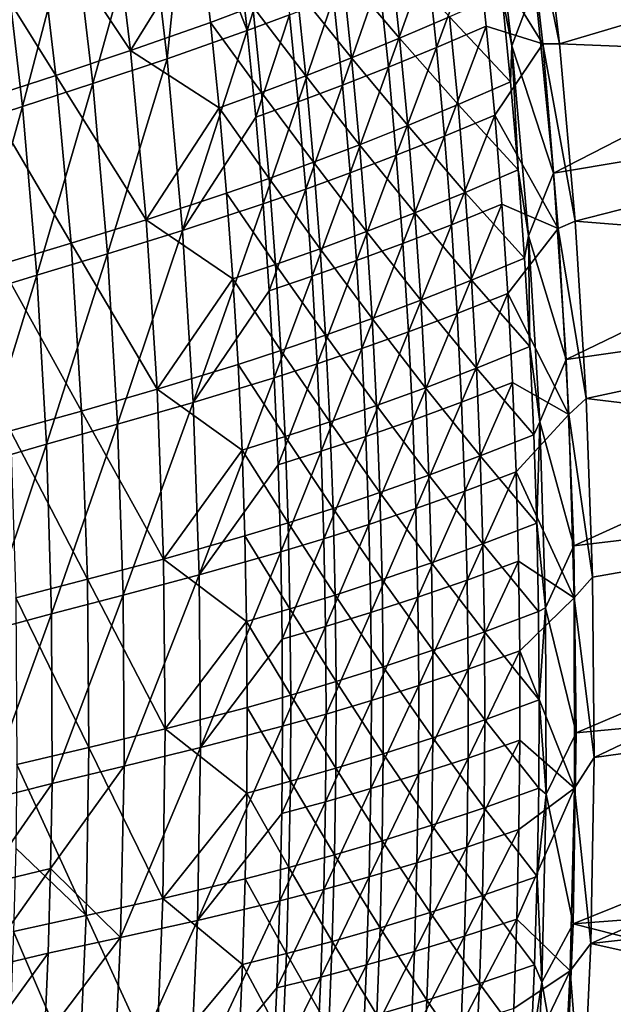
# Model space of a CAD drawing. Header units: metres. Extents: x -1 to 1402, y -1402 to 1.
# Tile 337 of 436: x 1279 to 1328, y -543 to -461. Entities that reach past the tile are written whole.
import ezdxf

# ---------------------------------------------------------------- set-up
doc = ezdxf.new("R2010")
doc.units = ezdxf.units.M

msp = doc.modelspace()

# ---------------------------------------------------------------- linework, layer by layer
at = {"layer": 'None0'}
for points in [[(1320.438232, -448.56015, -32.844791), (1322.091187, -463.305847, -32.844311), (1316.628906, -454.519592, -60.65321)], [(1319.520508, -463.482635, -30.958988), (1317.733887, -448.424805, -30.957602), (1318.694214, -459.175323, -32.34927)], [(1319.520508, -463.482635, -30.958988), (1321.439697, -458.420593, -29.544239), (1317.733887, -448.424805, -30.957602)], [(1321.780396, -448.91449, -32.129349), (1323.471313, -463.312225, -32.12941), (1320.438232, -448.56015, -32.844791)], [(1320.438232, -448.56015, -32.844791), (1323.471313, -463.312225, -32.12941), (1322.091187, -463.305847, -32.844311)], [(1321.439697, -458.420593, -29.544239), (1322.972656, -474.01886, -29.544306), (1371.742432, -448.977386)], [(1321.780396, -448.91449, -32.129349), (1372.495483, -448.750488, -3), (1323.471313, -463.312225, -32.12941)], [(1371.742432, -448.977386), (1322.972656, -474.01886, -29.544306), (1373.4021, -465.580536)], [(1372.495483, -448.750488, -3), (1374.161011, -465.372162, -3), (1323.471313, -463.312225, -32.12941)], [(1292.577759, -449.200409, -228.092056), (1291.023193, -464.553345, -256.075562), (1289.351196, -450.397858, -256.063019)], [(1297.641724, -462.217407, -200.146225), (1291.023193, -464.553345, -256.075562), (1292.577759, -449.200409, -228.092056)], [(1296.833252, -455.061676, -200.140396), (1297.641724, -462.217407, -200.146225), (1292.577759, -449.200409, -228.092056)], [(1286.292725, -449.914032, -255.692551), (1280.160767, -452.107941, -311.682617), (1287.978394, -463.878357, -255.705841)], [(1289.351196, -450.397858, -256.063019), (1284.846924, -466.613525, -312.045135), (1283.217041, -452.590546, -312.033173)], [(1291.023193, -464.553345, -256.075562), (1284.846924, -466.613525, -312.045135), (1289.351196, -450.397858, -256.063019)], [(1286.292725, -449.914032, -255.692551), (1287.978394, -463.878357, -255.705841), (1293.778198, -454.482697, -199.746353)], [(1280.160767, -452.107941, -311.682617), (1274.393188, -454.109344, -367.691071), (1281.805542, -465.939209, -311.695099)], [(1280.160767, -452.107941, -311.682617), (1281.805542, -465.939209, -311.695099), (1287.978394, -463.878357, -255.705841)], [(1283.217041, -452.590546, -312.033173), (1279.035278, -468.497589, -368.026733), (1277.447754, -454.591675, -368.016693)], [(1284.846924, -466.613525, -312.045135), (1279.035278, -468.497589, -368.026733), (1283.217041, -452.590546, -312.033173)], [(1300.319092, -453.722961, -172.198624), (1297.641724, -462.217407, -200.146225), (1296.833252, -455.061676, -200.140396)], [(1300.319092, -453.722961, -172.198624), (1301.141113, -460.914978, -172.203949), (1297.641724, -462.217407, -200.146225)], [(1279.035278, -468.497589, -368.026733), (1273.509644, -470.305542, -423.999878), (1277.447754, -454.591675, -368.016693)], [(1274.393188, -454.109344, -367.691071), (1275.996826, -467.822968, -367.701233), (1281.805542, -465.939209, -311.695099)], [(1287.978394, -463.878357, -255.705841), (1294.594116, -461.541626, -199.752563), (1293.778198, -454.482697, -199.746353)], [(1294.594116, -461.541626, -199.752563), (1298.092407, -460.239014, -171.795883), (1293.778198, -454.482697, -199.746353)], [(1316.628906, -454.519592, -60.65321), (1313.286621, -463.63382, -88.503563), (1312.514893, -456.321075, -88.500847)], [(1316.628906, -454.519592, -60.65321), (1317.422485, -461.866882, -60.65443), (1313.286621, -463.63382, -88.503563)], [(1316.628906, -454.519592, -60.65321), (1322.091187, -463.305847, -32.844311), (1317.422485, -461.866882, -60.65443)], [(1310.243896, -462.860016, -88.04744), (1309.463989, -455.647369, -88.044624), (1305.517944, -457.304077, -115.938652)], [(1312.514893, -456.321075, -88.500847), (1309.320801, -465.25647, -116.381851), (1308.568359, -457.979279, -116.377991)], [(1312.514893, -456.321075, -88.500847), (1313.286621, -463.63382, -88.503563), (1309.320801, -465.25647, -116.381851)], [(1314.379517, -461.095367, -60.180176), (1309.463989, -455.647369, -88.044624), (1310.243896, -462.860016, -88.04744)], [(1306.278931, -464.481323, -115.942719), (1305.517944, -457.304077, -115.938652), (1301.730469, -458.830597, -143.856796)], [(1305.515747, -466.747467, -144.284927), (1304.780151, -459.506409, -144.280228), (1308.568359, -457.979279, -116.377991)], [(1308.568359, -457.979279, -116.377991), (1309.320801, -465.25647, -116.381851), (1305.515747, -466.747467, -144.284927)], [(1306.278931, -464.481323, -115.942719), (1310.243896, -462.860016, -88.04744), (1305.517944, -457.304077, -115.938652)], [(1302.474854, -465.97171, -143.86174), (1301.730469, -458.830597, -143.856796), (1298.092407, -460.239014, -171.795883)], [(1306.278931, -464.481323, -115.942719), (1301.730469, -458.830597, -143.856796), (1302.474854, -465.97171, -143.86174)], [(1322.972656, -474.01886, -29.544306), (1321.439697, -458.420593, -29.544239), (1319.520508, -463.482635, -30.958988)], [(1301.861938, -468.119598, -172.209305), (1301.141113, -460.914978, -172.203949), (1304.780151, -459.506409, -144.280228)], [(1301.861938, -468.119598, -172.209305), (1304.780151, -459.506409, -144.280228), (1305.515747, -466.747467, -144.284927)], [(1319.42041, -466.463867, -32.349148), (1318.694214, -459.175323, -32.34927), (1314.379517, -461.095367, -60.180176)], [(1319.42041, -466.463867, -32.349148), (1319.520508, -463.482635, -30.958988), (1318.694214, -459.175323, -32.34927)], [(1298.822144, -467.343719, -171.801529), (1298.092407, -460.239014, -171.795883), (1294.594116, -461.541626, -199.752563)], [(1302.474854, -465.97171, -143.86174), (1298.092407, -460.239014, -171.795883), (1298.822144, -467.343719, -171.801529)], [(1301.141113, -460.914978, -172.203949), (1298.349243, -469.385742, -200.152084), (1297.641724, -462.217407, -200.146225)], [(1298.349243, -469.385742, -200.152084), (1301.141113, -460.914978, -172.203949), (1301.861938, -468.119598, -172.209305)], [(1315.081543, -468.350739, -60.181377), (1314.379517, -461.095367, -60.180176), (1310.243896, -462.860016, -88.04744)], [(1319.42041, -466.463867, -32.349148), (1314.379517, -461.095367, -60.180176), (1315.081543, -468.350739, -60.181377)], [(1295.310791, -468.609985, -199.758759), (1294.594116, -461.541626, -199.752563), (1287.978394, -463.878357, -255.705841)], [(1298.822144, -467.343719, -171.801529), (1294.594116, -461.541626, -199.752563), (1295.310791, -468.609985, -199.758759)], [(1317.422485, -461.866882, -60.65443), (1313.957275, -470.958099, -88.506279), (1313.286621, -463.63382, -88.503563)], [(1317.422485, -461.866882, -60.65443), (1318.114746, -469.225922, -60.655659), (1313.957275, -470.958099, -88.506279)], [(1322.091187, -463.305847, -32.844311), (1318.114746, -469.225922, -60.655659), (1317.422485, -461.866882, -60.65443)], [(1291.023193, -464.553345, -256.075562), (1297.641724, -462.217407, -200.146225), (1292.292603, -478.759888, -256.088226)], [(1297.641724, -462.217407, -200.146225), (1298.349243, -469.385742, -200.152084), (1292.292603, -478.759888, -256.088226)], [(1310.924683, -470.080872, -88.050247), (1310.243896, -462.860016, -88.04744), (1306.278931, -464.481323, -115.942719)], [(1315.081543, -468.350739, -60.181377), (1310.243896, -462.860016, -88.04744), (1310.924683, -470.080872, -88.050247)], [(1313.286621, -463.63382, -88.503563), (1309.972534, -472.545105, -116.385727), (1309.320801, -465.25647, -116.381851)], [(1313.286621, -463.63382, -88.503563), (1313.957275, -470.958099, -88.506279), (1309.972534, -472.545105, -116.385727)], [(1322.091187, -463.305847, -32.844311), (1323.37561, -478.596588, -32.84396), (1318.114746, -469.225922, -60.655659)], [(1319.520508, -463.482635, -30.958988), (1319.42041, -466.463867, -32.349148), (1320.047729, -473.759766, -32.349033)], [(1320.9198, -479.212311, -30.960125), (1319.520508, -463.482635, -30.958988), (1320.047729, -473.759766, -32.349033)], [(1320.9198, -479.212311, -30.960125), (1322.972656, -474.01886, -29.544306), (1319.520508, -463.482635, -30.958988)], [(1323.471313, -463.312225, -32.12941), (1324.787109, -478.002838, -32.129475), (1322.091187, -463.305847, -32.844311)], [(1322.091187, -463.305847, -32.844311), (1324.787109, -478.002838, -32.129475), (1323.37561, -478.596588, -32.84396)], [(1323.471313, -463.312225, -32.12941), (1374.161011, -465.372162, -3), (1324.787109, -478.002838, -32.129475)], [(1287.978394, -463.878357, -255.705841), (1281.805542, -465.939209, -311.695099), (1289.269287, -477.88147, -255.719116)], [(1284.846924, -466.613525, -312.045135), (1291.023193, -464.553345, -256.075562), (1286.076172, -480.688477, -312.05719)], [(1291.023193, -464.553345, -256.075562), (1292.292603, -478.759888, -256.088226), (1286.076172, -480.688477, -312.05719)], [(1289.269287, -477.88147, -255.719116), (1295.310791, -468.609985, -199.758759), (1287.978394, -463.878357, -255.705841)], [(1306.94104, -471.666656, -115.946777), (1306.278931, -464.481323, -115.942719), (1302.474854, -465.97171, -143.86174)], [(1306.94104, -471.666656, -115.946777), (1310.924683, -470.080872, -88.050247), (1306.278931, -464.481323, -115.942719)], [(1309.320801, -465.25647, -116.381851), (1306.150879, -473.999847, -144.289642), (1305.515747, -466.747467, -144.284927)], [(1309.320801, -465.25647, -116.381851), (1309.972534, -472.545105, -116.385727), (1306.150879, -473.999847, -144.289642)], [(1374.161011, -465.372162, -3), (1375.362671, -482.033813, -3), (1324.787109, -478.002838, -32.129475)], [(1281.805542, -465.939209, -311.695099), (1275.996826, -467.822968, -367.701233), (1283.057129, -479.810425, -311.707642)], [(1281.805542, -465.939209, -311.695099), (1283.057129, -479.810425, -311.707642), (1289.269287, -477.88147, -255.719116)], [(1303.120605, -473.12085, -143.866684), (1302.474854, -465.97171, -143.86174), (1298.822144, -467.343719, -171.801529)], [(1306.94104, -471.666656, -115.946777), (1302.474854, -465.97171, -143.86174), (1303.120605, -473.12085, -143.866684)], [(1322.972656, -474.01886, -29.544306), (1324.036011, -489.436096, -29.544369), (1373.4021, -465.580536)], [(1373.4021, -465.580536), (1324.036011, -489.436096, -29.544369), (1374.598389, -482.223541)], [(1280.224243, -482.456604, -368.036865), (1279.035278, -468.497589, -368.026733), (1284.846924, -466.613525, -312.045135)], [(1284.846924, -466.613525, -312.045135), (1286.076172, -480.688477, -312.05719), (1280.224243, -482.456604, -368.036865)], [(1302.4823, -475.335541, -172.214676), (1301.861938, -468.119598, -172.209305), (1305.515747, -466.747467, -144.284927)], [(1305.515747, -466.747467, -144.284927), (1306.150879, -473.999847, -144.289642), (1302.4823, -475.335541, -172.214676)], [(1320.047729, -473.759766, -32.349033), (1319.42041, -466.463867, -32.349148), (1315.081543, -468.350739, -60.181377)], [(1275.996826, -467.822968, -367.701233), (1277.209106, -481.577972, -367.711426), (1283.057129, -479.810425, -311.707642)], [(1299.453491, -474.456482, -171.80719), (1298.822144, -467.343719, -171.801529), (1295.310791, -468.609985, -199.758759)], [(1303.120605, -473.12085, -143.866684), (1298.822144, -467.343719, -171.801529), (1299.453491, -474.456482, -171.80719)], [(1273.509644, -470.305542, -423.999878), (1279.035278, -468.497589, -368.026733), (1274.652832, -484.170105, -424.006866)], [(1274.652832, -484.170105, -424.006866), (1279.035278, -468.497589, -368.026733), (1280.224243, -482.456604, -368.036865)], [(1295.929321, -475.686462, -199.764954), (1295.310791, -468.609985, -199.758759), (1289.269287, -477.88147, -255.719116)], [(1299.453491, -474.456482, -171.80719), (1295.310791, -468.609985, -199.758759), (1295.929321, -475.686462, -199.764954)], [(1298.956665, -476.565369, -200.157959), (1298.349243, -469.385742, -200.152084), (1301.861938, -468.119598, -172.209305)], [(1298.956665, -476.565369, -200.157959), (1301.861938, -468.119598, -172.209305), (1302.4823, -475.335541, -172.214676)], [(1315.685181, -475.61322, -60.18259), (1315.081543, -468.350739, -60.181377), (1310.924683, -470.080872, -88.050247)], [(1320.047729, -473.759766, -32.349033), (1315.081543, -468.350739, -60.181377), (1315.685181, -475.61322, -60.18259)], [(1292.292603, -478.759888, -256.088226), (1298.349243, -469.385742, -200.152084), (1298.956665, -476.565369, -200.157959)], [(1318.114746, -469.225922, -60.655659), (1314.527832, -478.292633, -88.50901), (1313.957275, -470.958099, -88.506279)], [(1318.114746, -469.225922, -60.655659), (1318.706543, -476.595398, -60.656891), (1314.527832, -478.292633, -88.50901)], [(1323.37561, -478.596588, -32.84396), (1318.706543, -476.595398, -60.656891), (1318.114746, -469.225922, -60.655659)], [(1311.507446, -477.308685, -88.053062), (1310.924683, -470.080872, -88.050247), (1306.94104, -471.666656, -115.946777)], [(1315.685181, -475.61322, -60.18259), (1310.924683, -470.080872, -88.050247), (1311.507446, -477.308685, -88.053062)], [(1313.957275, -470.958099, -88.506279), (1310.524536, -479.843811, -116.38961), (1309.972534, -472.545105, -116.385727)], [(1313.957275, -470.958099, -88.506279), (1314.527832, -478.292633, -88.50901), (1310.524536, -479.843811, -116.38961)], [(1307.505371, -478.858826, -115.950829), (1306.94104, -471.666656, -115.946777), (1303.120605, -473.12085, -143.866684)], [(1307.505371, -478.858826, -115.950829), (1311.507446, -477.308685, -88.053062), (1306.94104, -471.666656, -115.946777)], [(1309.972534, -472.545105, -116.385727), (1306.686523, -481.262207, -144.294357), (1306.150879, -473.999847, -144.289642)], [(1309.972534, -472.545105, -116.385727), (1310.524536, -479.843811, -116.38961), (1306.686523, -481.262207, -144.294357)], [(1303.668823, -480.276794, -143.871628), (1303.120605, -473.12085, -143.866684), (1299.453491, -474.456482, -171.80719)], [(1307.505371, -478.858826, -115.950829), (1303.120605, -473.12085, -143.866684), (1303.668823, -480.276794, -143.871628)], [(1306.150879, -473.999847, -144.289642), (1303.00354, -482.561432, -172.220062), (1302.4823, -475.335541, -172.214676)], [(1306.150879, -473.999847, -144.289642), (1306.686523, -481.262207, -144.294357), (1303.00354, -482.561432, -172.220062)], [(1320.577393, -481.061798, -32.34893), (1320.047729, -473.759766, -32.349033), (1315.685181, -475.61322, -60.18259)], [(1320.9198, -479.212311, -30.960125), (1320.047729, -473.759766, -32.349033), (1320.577393, -481.061798, -32.34893)], [(1324.036011, -489.436096, -29.544369), (1322.972656, -474.01886, -29.544306), (1320.9198, -479.212311, -30.960125)], [(1299.987549, -481.575989, -171.81282), (1299.453491, -474.456482, -171.80719), (1295.929321, -475.686462, -199.764954)], [(1303.668823, -480.276794, -143.871628), (1299.453491, -474.456482, -171.80719), (1299.987549, -481.575989, -171.81282)], [(1296.450806, -482.769714, -199.771118), (1295.929321, -475.686462, -199.764954), (1289.269287, -477.88147, -255.719116)], [(1299.987549, -481.575989, -171.81282), (1295.929321, -475.686462, -199.764954), (1296.450806, -482.769714, -199.771118)], [(1299.465088, -483.754974, -200.163849), (1298.956665, -476.565369, -200.157959), (1302.4823, -475.335541, -172.214676)], [(1302.4823, -475.335541, -172.214676), (1303.00354, -482.561432, -172.220062), (1299.465088, -483.754974, -200.163849)], [(1316.191528, -482.881622, -60.183807), (1315.685181, -475.61322, -60.18259), (1311.507446, -477.308685, -88.053062)], [(1320.577393, -481.061798, -32.34893), (1315.685181, -475.61322, -60.18259), (1316.191528, -482.881622, -60.183807)], [(1293.167969, -493.006653, -256.100983), (1292.292603, -478.759888, -256.088226), (1298.956665, -476.565369, -200.157959)], [(1293.167969, -493.006653, -256.100983), (1298.956665, -476.565369, -200.157959), (1299.465088, -483.754974, -200.163849)], [(1318.706543, -476.595398, -60.656891), (1314.999512, -485.636078, -88.511742), (1314.527832, -478.292633, -88.50901)], [(1319.199097, -483.97403, -60.658134), (1314.999512, -485.636078, -88.511742), (1318.706543, -476.595398, -60.656891)], [(1318.706543, -476.595398, -60.656891), (1323.37561, -478.596588, -32.84396), (1319.199097, -483.97403, -60.658134)], [(1311.993042, -484.542206, -88.055862), (1311.507446, -477.308685, -88.053062), (1307.505371, -478.858826, -115.950829)], [(1316.191528, -482.881622, -60.183807), (1311.507446, -477.308685, -88.053062), (1311.993042, -484.542206, -88.055862)], [(1289.269287, -477.88147, -255.719116), (1283.057129, -479.810425, -311.707642), (1290.173462, -491.912598, -255.73233)], [(1290.173462, -491.912598, -255.73233), (1296.450806, -482.769714, -199.771118), (1289.269287, -477.88147, -255.719116)], [(1314.527832, -478.292633, -88.50901), (1310.977905, -487.151306, -116.393501), (1310.524536, -479.843811, -116.38961)], [(1314.527832, -478.292633, -88.50901), (1314.999512, -485.636078, -88.511742), (1310.977905, -487.151306, -116.393501)], [(1324.787109, -478.002838, -32.129475), (1325.697266, -492.665588, -32.129532), (1323.37561, -478.596588, -32.84396)], [(1324.787109, -478.002838, -32.129475), (1375.362671, -482.033813, -3), (1325.697266, -492.665588, -32.129532)], [(1292.292603, -478.759888, -256.088226), (1286.913086, -494.804413, -312.069336), (1286.076172, -480.688477, -312.05719)], [(1286.913086, -494.804413, -312.069336), (1292.292603, -478.759888, -256.088226), (1293.167969, -493.006653, -256.100983)], [(1307.9729, -486.05658, -115.954865), (1307.505371, -478.858826, -115.950829), (1303.668823, -480.276794, -143.871628)], [(1307.9729, -486.05658, -115.954865), (1311.993042, -484.542206, -88.055862), (1307.505371, -478.858826, -115.950829)], [(1323.37561, -478.596588, -32.84396), (1324.239868, -494.000183, -32.843746), (1319.199097, -483.97403, -60.658134)], [(1321.010254, -488.368744, -32.348839), (1320.9198, -479.212311, -30.960125), (1320.577393, -481.061798, -32.34893)], [(1321.837769, -494.594543, -30.960957), (1320.9198, -479.212311, -30.960125), (1321.010254, -488.368744, -32.348839)], [(1321.837769, -494.594543, -30.960957), (1324.036011, -489.436096, -29.544369), (1320.9198, -479.212311, -30.960125)], [(1323.37561, -478.596588, -32.84396), (1325.697266, -492.665588, -32.129532), (1324.239868, -494.000183, -32.843746)], [(1283.057129, -479.810425, -311.707642), (1277.209106, -481.577972, -367.711426), (1283.923706, -493.710663, -311.720123)], [(1283.057129, -479.810425, -311.707642), (1283.923706, -493.710663, -311.720123), (1290.173462, -491.912598, -255.73233)], [(1310.524536, -479.843811, -116.38961), (1307.123779, -488.533295, -144.299088), (1306.686523, -481.262207, -144.294357)], [(1310.524536, -479.843811, -116.38961), (1310.977905, -487.151306, -116.393501), (1307.123779, -488.533295, -144.299088)], [(1286.076172, -480.688477, -312.05719), (1281.022827, -496.457642, -368.047058), (1280.224243, -482.456604, -368.036865)], [(1286.076172, -480.688477, -312.05719), (1286.913086, -494.804413, -312.069336), (1281.022827, -496.457642, -368.047058)], [(1304.120605, -487.438293, -143.876541), (1303.668823, -480.276794, -143.871628), (1299.987549, -481.575989, -171.81282)], [(1307.9729, -486.05658, -115.954865), (1303.668823, -480.276794, -143.871628), (1304.120605, -487.438293, -143.876541)], [(1277.209106, -481.577972, -367.711426), (1278.037964, -495.363281, -367.72168), (1283.923706, -493.710663, -311.720123)], [(1300.425293, -488.70105, -171.818436), (1299.987549, -481.575989, -171.81282), (1296.450806, -482.769714, -199.771118)], [(1304.120605, -487.438293, -143.876541), (1299.987549, -481.575989, -171.81282), (1300.425293, -488.70105, -171.818436)], [(1306.686523, -481.262207, -144.294357), (1303.426636, -489.795959, -172.225464), (1303.00354, -482.561432, -172.220062)], [(1306.686523, -481.262207, -144.294357), (1307.123779, -488.533295, -144.299088), (1303.426636, -489.795959, -172.225464)], [(1321.010254, -488.368744, -32.348839), (1320.577393, -481.061798, -32.34893), (1316.191528, -482.881622, -60.183807)], [(1275.407959, -498.077728, -424.013824), (1274.652832, -484.170105, -424.006866), (1280.224243, -482.456604, -368.036865)], [(1280.224243, -482.456604, -368.036865), (1281.022827, -496.457642, -368.047058), (1275.407959, -498.077728, -424.013824)], [(1324.036011, -489.436096, -29.544369), (1324.660767, -504.86322, -29.54443), (1374.598389, -482.223541)], [(1374.598389, -482.223541), (1324.660767, -504.86322, -29.54443), (1375.339478, -498.893005)], [(1375.362671, -482.033813, -3), (1376.108521, -498.722107, -3), (1325.697266, -492.665588, -32.129532)], [(1296.876343, -489.858551, -199.777267), (1296.450806, -482.769714, -199.771118), (1290.173462, -491.912598, -255.73233)], [(1300.425293, -488.70105, -171.818436), (1296.450806, -482.769714, -199.771118), (1296.876343, -489.858551, -199.777267)], [(1303.00354, -482.561432, -172.220062), (1299.87561, -490.953186, -200.169754), (1299.465088, -483.754974, -200.163849)], [(1303.00354, -482.561432, -172.220062), (1303.426636, -489.795959, -172.225464), (1299.87561, -490.953186, -200.169754)], [(1316.601318, -490.154663, -60.185032), (1316.191528, -482.881622, -60.183807), (1311.993042, -484.542206, -88.055862)], [(1321.010254, -488.368744, -32.348839), (1316.191528, -482.881622, -60.183807), (1316.601318, -490.154663, -60.185032)], [(1299.87561, -490.953186, -200.169754), (1293.167969, -493.006653, -256.100983), (1299.465088, -483.754974, -200.163849)], [(1314.999512, -485.636078, -88.511742), (1319.199097, -483.97403, -60.658134), (1315.373169, -492.987152, -88.514473)], [(1315.373169, -492.987152, -88.514473), (1319.199097, -483.97403, -60.658134), (1319.593262, -491.360474, -60.659382)], [(1319.199097, -483.97403, -60.658134), (1324.239868, -494.000183, -32.843746), (1319.593262, -491.360474, -60.659382)], [(1312.38269, -491.780182, -88.058655), (1311.993042, -484.542206, -88.055862), (1307.9729, -486.05658, -115.954865)], [(1316.601318, -490.154663, -60.185032), (1311.993042, -484.542206, -88.055862), (1312.38269, -491.780182, -88.058655)], [(1314.999512, -485.636078, -88.511742), (1311.333496, -494.466217, -116.397385), (1310.977905, -487.151306, -116.393501)], [(1311.333496, -494.466217, -116.397385), (1314.999512, -485.636078, -88.511742), (1315.373169, -492.987152, -88.514473)], [(1308.344727, -493.258698, -115.958885), (1307.9729, -486.05658, -115.954865), (1304.120605, -487.438293, -143.876541)], [(1308.344727, -493.258698, -115.958885), (1312.38269, -491.780182, -88.058655), (1307.9729, -486.05658, -115.954865)], [(1310.977905, -487.151306, -116.393501), (1307.463745, -495.811707, -144.303818), (1307.123779, -488.533295, -144.299088)], [(1310.977905, -487.151306, -116.393501), (1311.333496, -494.466217, -116.397385), (1307.463745, -495.811707, -144.303818)], [(1304.476929, -494.604065, -143.881439), (1304.120605, -487.438293, -143.876541), (1300.425293, -488.70105, -171.818436)], [(1308.344727, -493.258698, -115.958885), (1304.120605, -487.438293, -143.876541), (1304.476929, -494.604065, -143.881439)], [(1300.767944, -495.830353, -171.82402), (1300.425293, -488.70105, -171.818436), (1296.876343, -489.858551, -199.777267)], [(1304.476929, -494.604065, -143.881439), (1300.425293, -488.70105, -171.818436), (1300.767944, -495.830353, -171.82402)], [(1307.123779, -488.533295, -144.299088), (1303.752686, -497.037781, -172.23085), (1303.426636, -489.795959, -172.225464)], [(1307.123779, -488.533295, -144.299088), (1307.463745, -495.811707, -144.303818), (1303.752686, -497.037781, -172.23085)], [(1321.34729, -495.679382, -32.348755), (1321.010254, -488.368744, -32.348839), (1316.601318, -490.154663, -60.185032)], [(1321.34729, -495.679382, -32.348755), (1321.837769, -494.594543, -30.960957), (1321.010254, -488.368744, -32.348839)], [(1303.426636, -489.795959, -172.225464), (1300.189331, -498.158691, -200.175644), (1299.87561, -490.953186, -200.169754)], [(1303.426636, -489.795959, -172.225464), (1303.752686, -497.037781, -172.23085), (1300.189331, -498.158691, -200.175644)], [(1324.660767, -504.86322, -29.54443), (1324.036011, -489.436096, -29.544369), (1321.837769, -494.594543, -30.960957)], [(1297.206787, -496.95166, -199.783401), (1296.876343, -489.858551, -199.777267), (1290.173462, -491.912598, -255.73233)], [(1300.767944, -495.830353, -171.82402), (1296.876343, -489.858551, -199.777267), (1297.206787, -496.95166, -199.783401)], [(1316.915894, -497.431122, -60.18626), (1316.601318, -490.154663, -60.185032), (1312.38269, -491.780182, -88.058655)], [(1321.34729, -495.679382, -32.348755), (1316.601318, -490.154663, -60.185032), (1316.915894, -497.431122, -60.18626)], [(1293.657593, -507.282745, -256.113708), (1293.167969, -493.006653, -256.100983), (1299.87561, -490.953186, -200.169754)], [(1300.189331, -498.158691, -200.175644), (1293.657593, -507.282745, -256.113708), (1299.87561, -490.953186, -200.169754)], [(1319.593262, -491.360474, -60.659382), (1315.649902, -500.344513, -88.517204), (1315.373169, -492.987152, -88.514473)], [(1319.890137, -498.753448, -60.660629), (1315.649902, -500.344513, -88.517204), (1319.593262, -491.360474, -60.659382)], [(1324.239868, -494.000183, -32.843746), (1319.890137, -498.753448, -60.660629), (1319.593262, -491.360474, -60.659382)], [(1290.173462, -491.912598, -255.73233), (1283.923706, -493.710663, -311.720123), (1290.699097, -505.961456, -255.745438)], [(1297.206787, -496.95166, -199.783401), (1290.173462, -491.912598, -255.73233), (1290.699097, -505.961456, -255.745438)], [(1312.677368, -499.021423, -88.06144), (1312.38269, -491.780182, -88.058655), (1308.344727, -493.258698, -115.958885)], [(1316.915894, -497.431122, -60.18626), (1312.38269, -491.780182, -88.058655), (1312.677368, -499.021423, -88.06144)], [(1287.365967, -508.950378, -312.081482), (1286.913086, -494.804413, -312.069336), (1293.167969, -493.006653, -256.100983)], [(1293.167969, -493.006653, -256.100983), (1293.657593, -507.282745, -256.113708), (1287.365967, -508.950378, -312.081482)], [(1315.373169, -492.987152, -88.514473), (1311.592651, -501.787292, -116.401268), (1311.333496, -494.466217, -116.397385)], [(1315.649902, -500.344513, -88.517204), (1311.592651, -501.787292, -116.401268), (1315.373169, -492.987152, -88.514473)], [(1325.697266, -492.665588, -32.129532), (1326.216553, -507.464417, -32.129589), (1324.239868, -494.000183, -32.843746)], [(1325.697266, -492.665588, -32.129532), (1376.108521, -498.722107, -3), (1326.216553, -507.464417, -32.129589)], [(1283.923706, -493.710663, -311.720123), (1278.037964, -495.363281, -367.72168), (1284.413086, -507.6297, -311.732544)], [(1283.923706, -493.710663, -311.720123), (1284.413086, -507.6297, -311.732544), (1290.699097, -505.961456, -255.745438)], [(1308.621948, -500.463898, -115.962883), (1308.344727, -493.258698, -115.958885), (1304.476929, -494.604065, -143.881439)], [(1308.621948, -500.463898, -115.962883), (1312.677368, -499.021423, -88.06144), (1308.344727, -493.258698, -115.958885)], [(1304.73877, -501.772858, -143.886292), (1304.476929, -494.604065, -143.881439), (1300.767944, -495.830353, -171.82402)], [(1308.621948, -500.463898, -115.962883), (1304.476929, -494.604065, -143.881439), (1304.73877, -501.772858, -143.886292)], [(1311.333496, -494.466217, -116.397385), (1307.707275, -503.09613, -144.308548), (1307.463745, -495.811707, -144.303818)], [(1311.592651, -501.787292, -116.401268), (1307.707275, -503.09613, -144.308548), (1311.333496, -494.466217, -116.397385)], [(1324.239868, -494.000183, -32.843746), (1324.680786, -509.17807, -32.843624), (1319.890137, -498.753448, -60.660629)], [(1321.837769, -494.594543, -30.960957), (1321.34729, -495.679382, -32.348755), (1321.589722, -502.992462, -32.348686)], [(1322.321167, -509.996857, -30.961536), (1321.837769, -494.594543, -30.960957), (1321.589722, -502.992462, -32.348686)], [(1322.321167, -509.996857, -30.961536), (1324.660767, -504.86322, -29.54443), (1321.837769, -494.594543, -30.960957)], [(1324.239868, -494.000183, -32.843746), (1326.216553, -507.464417, -32.129589), (1324.680786, -509.17807, -32.843624)], [(1278.037964, -495.363281, -367.72168), (1278.491333, -509.168549, -367.731873), (1284.413086, -507.6297, -311.732544)], [(1286.913086, -494.804413, -312.069336), (1281.439087, -510.489563, -368.05722), (1281.022827, -496.457642, -368.047058)], [(1281.439087, -510.489563, -368.05722), (1286.913086, -494.804413, -312.069336), (1287.365967, -508.950378, -312.081482)], [(1301.016357, -502.962677, -171.829575), (1300.767944, -495.830353, -171.82402), (1297.206787, -496.95166, -199.783401)], [(1304.73877, -501.772858, -143.886292), (1300.767944, -495.830353, -171.82402), (1301.016357, -502.962677, -171.829575)], [(1307.463745, -495.811707, -144.303818), (1303.982666, -504.285553, -172.236237), (1303.752686, -497.037781, -172.23085)], [(1307.707275, -503.09613, -144.308548), (1303.982666, -504.285553, -172.236237), (1307.463745, -495.811707, -144.303818)], [(1321.589722, -502.992462, -32.348686), (1321.34729, -495.679382, -32.348755), (1316.915894, -497.431122, -60.18626)], [(1281.022827, -496.457642, -368.047058), (1275.783203, -512.017151, -424.020752), (1275.407959, -498.077728, -424.013824)], [(1281.022827, -496.457642, -368.047058), (1281.439087, -510.489563, -368.05722), (1275.783203, -512.017151, -424.020752)], [(1297.443237, -504.047791, -199.78949), (1297.206787, -496.95166, -199.783401), (1290.699097, -505.961456, -255.745438)], [(1301.016357, -502.962677, -171.829575), (1297.206787, -496.95166, -199.783401), (1297.443237, -504.047791, -199.78949)], [(1303.752686, -497.037781, -172.23085), (1300.407104, -505.370087, -200.181549), (1300.189331, -498.158691, -200.175644)], [(1303.982666, -504.285553, -172.236237), (1300.407104, -505.370087, -200.181549), (1303.752686, -497.037781, -172.23085)], [(1317.13623, -504.709778, -60.187492), (1316.915894, -497.431122, -60.18626), (1312.677368, -499.021423, -88.06144)], [(1321.589722, -502.992462, -32.348686), (1316.915894, -497.431122, -60.18626), (1317.13623, -504.709778, -60.187492)], [(1300.407104, -505.370087, -200.181549), (1293.657593, -507.282745, -256.113708), (1300.189331, -498.158691, -200.175644)], [(1315.649902, -500.344513, -88.517204), (1319.890137, -498.753448, -60.660629), (1315.830811, -507.706848, -88.519928)], [(1319.890137, -498.753448, -60.660629), (1320.090698, -506.151611, -60.661884), (1315.830811, -507.706848, -88.519928)], [(1324.680786, -509.17807, -32.843624), (1320.090698, -506.151611, -60.661884), (1319.890137, -498.753448, -60.660629)], [(1376.108521, -498.722107, -3), (1326.342651, -522.402466, -32.129642), (1326.216553, -507.464417, -32.129589)], [(1376.108521, -498.722107, -3), (1376.407471, -515.424377, -3), (1326.342651, -522.402466, -32.129642)], [(1312.878052, -506.264618, -88.064201), (1312.677368, -499.021423, -88.06144), (1308.621948, -500.463898, -115.962883)], [(1317.13623, -504.709778, -60.187492), (1312.677368, -499.021423, -88.06144), (1312.878052, -506.264618, -88.064201)], [(1324.660767, -504.86322, -29.54443), (1324.856079, -520.35968, -29.544483), (1375.339478, -498.893005)], [(1375.339478, -498.893005), (1324.856079, -520.35968, -29.544483), (1375.634155, -515.576355)], [(1311.756226, -509.113159, -116.405144), (1311.592651, -501.787292, -116.401268), (1315.649902, -500.344513, -88.517204)], [(1315.649902, -500.344513, -88.517204), (1315.830811, -507.706848, -88.519928), (1311.756226, -509.113159, -116.405144)], [(1308.805542, -507.670959, -115.96685), (1308.621948, -500.463898, -115.962883), (1304.73877, -501.772858, -143.886292)], [(1308.805542, -507.670959, -115.96685), (1312.878052, -506.264618, -88.064201), (1308.621948, -500.463898, -115.962883)], [(1304.907349, -508.94342, -143.891129), (1304.73877, -501.772858, -143.886292), (1301.016357, -502.962677, -171.829575)], [(1308.805542, -507.670959, -115.96685), (1304.73877, -501.772858, -143.886292), (1304.907349, -508.94342, -143.891129)], [(1307.707275, -503.09613, -144.308548), (1311.592651, -501.787292, -116.401268), (1307.855591, -510.385223, -144.313263)], [(1307.855591, -510.385223, -144.313263), (1311.592651, -501.787292, -116.401268), (1311.756226, -509.113159, -116.405144)], [(1301.171631, -510.096741, -171.835098), (1301.016357, -502.962677, -171.829575), (1297.443237, -504.047791, -199.78949)], [(1304.907349, -508.94342, -143.891129), (1301.016357, -502.962677, -171.829575), (1301.171631, -510.096741, -171.835098)], [(1303.982666, -504.285553, -172.236237), (1307.707275, -503.09613, -144.308548), (1304.117554, -511.537933, -172.241623)], [(1307.707275, -503.09613, -144.308548), (1307.855591, -510.385223, -144.313263), (1304.117554, -511.537933, -172.241623)], [(1321.738281, -510.306763, -32.348629), (1321.589722, -502.992462, -32.348686), (1317.13623, -504.709778, -60.187492)], [(1322.321167, -509.996857, -30.961536), (1321.589722, -502.992462, -32.348686), (1321.738281, -510.306763, -32.348629)], [(1297.586792, -511.14566, -199.795532), (1297.443237, -504.047791, -199.78949), (1290.699097, -505.961456, -255.745438)], [(1301.171631, -510.096741, -171.835098), (1297.443237, -504.047791, -199.78949), (1297.586792, -511.14566, -199.795532)], [(1300.530273, -512.586121, -200.187424), (1300.407104, -505.370087, -200.181549), (1303.982666, -504.285553, -172.236237)], [(1304.117554, -511.537933, -172.241623), (1300.530273, -512.586121, -200.187424), (1303.982666, -504.285553, -172.236237)], [(1317.263184, -511.989349, -60.188728), (1317.13623, -504.709778, -60.187492), (1312.878052, -506.264618, -88.064201)], [(1321.738281, -510.306763, -32.348629), (1317.13623, -504.709778, -60.187492), (1317.263184, -511.989349, -60.188728)], [(1324.856079, -520.35968, -29.544483), (1324.660767, -504.86322, -29.54443), (1322.321167, -509.996857, -30.961536)], [(1290.699097, -505.961456, -255.745438), (1284.413086, -507.6297, -311.732544), (1290.85437, -520.017883, -255.758377)], [(1290.699097, -505.961456, -255.745438), (1290.85437, -520.017883, -255.758377), (1297.586792, -511.14566, -199.795532)], [(1293.657593, -507.282745, -256.113708), (1300.407104, -505.370087, -200.181549), (1293.769775, -521.577332, -256.126404)], [(1300.407104, -505.370087, -200.181549), (1300.530273, -512.586121, -200.187424), (1293.769775, -521.577332, -256.126404)], [(1312.98584, -513.508545, -88.066956), (1312.878052, -506.264618, -88.064201), (1308.805542, -507.670959, -115.96685)], [(1317.263184, -511.989349, -60.188728), (1312.878052, -506.264618, -88.064201), (1312.98584, -513.508545, -88.066956)], [(1320.090698, -506.151611, -60.661884), (1315.91687, -515.072815, -88.522644), (1315.830811, -507.706848, -88.519928)], [(1320.196167, -513.55365, -60.663139), (1315.91687, -515.072815, -88.522644), (1320.090698, -506.151611, -60.661884)], [(1320.090698, -506.151611, -60.661884), (1324.680786, -509.17807, -32.843624), (1320.196167, -513.55365, -60.663139)], [(1284.413086, -507.6297, -311.732544), (1278.491333, -509.168549, -367.731873), (1284.533691, -521.55719, -311.744812)], [(1284.413086, -507.6297, -311.732544), (1284.533691, -521.55719, -311.744812), (1290.85437, -520.017883, -255.758377)], [(1293.657593, -507.282745, -256.113708), (1287.442993, -523.115356, -312.093597), (1287.365967, -508.950378, -312.081482)], [(1293.657593, -507.282745, -256.113708), (1293.769775, -521.577332, -256.126404), (1287.442993, -523.115356, -312.093597)], [(1308.896484, -514.878601, -115.970787), (1308.805542, -507.670959, -115.96685), (1304.907349, -508.94342, -143.891129)], [(1308.896484, -514.878601, -115.970787), (1312.98584, -513.508545, -88.066956), (1308.805542, -507.670959, -115.96685)], [(1315.830811, -507.706848, -88.519928), (1311.825195, -516.442505, -116.409004), (1311.756226, -509.113159, -116.405144)], [(1315.830811, -507.706848, -88.519928), (1315.91687, -515.072815, -88.522644), (1311.825195, -516.442505, -116.409004)], [(1326.216553, -507.464417, -32.129589), (1326.342651, -522.402466, -32.129642), (1324.680786, -509.17807, -32.843624)], [(1278.491333, -509.168549, -367.731873), (1278.577515, -522.983276, -367.742004), (1284.533691, -521.55719, -311.744812)], [(1281.481445, -524.54126, -368.067383), (1281.439087, -510.489563, -368.05722), (1287.365967, -508.950378, -312.081482)], [(1287.365967, -508.950378, -312.081482), (1287.442993, -523.115356, -312.093597), (1281.481445, -524.54126, -368.067383)], [(1304.983521, -516.114502, -143.89592), (1304.907349, -508.94342, -143.891129), (1301.171631, -510.096741, -171.835098)], [(1308.896484, -514.878601, -115.970787), (1304.907349, -508.94342, -143.891129), (1304.983521, -516.114502, -143.89592)], [(1307.90979, -517.677673, -144.317963), (1307.855591, -510.385223, -144.313263), (1311.756226, -509.113159, -116.405144)], [(1311.756226, -509.113159, -116.405144), (1311.825195, -516.442505, -116.409004), (1307.90979, -517.677673, -144.317963)], [(1324.680786, -509.17807, -32.843624), (1324.717651, -524.936829, -32.843586), (1320.196167, -513.55365, -60.663139)], [(1324.680786, -509.17807, -32.843624), (1326.342651, -522.402466, -32.129642), (1324.717651, -524.936829, -32.843586)], [(1301.234863, -517.231262, -171.840576), (1301.171631, -510.096741, -171.835098), (1297.586792, -511.14566, -199.795532)], [(1304.983521, -516.114502, -143.89592), (1301.171631, -510.096741, -171.835098), (1301.234863, -517.231262, -171.840576)], [(1321.794312, -517.621094, -32.348587), (1322.321167, -509.996857, -30.961536), (1321.738281, -510.306763, -32.348629)], [(1322.377808, -525.414246, -30.961887), (1322.321167, -509.996857, -30.961536), (1321.794312, -517.621094, -32.348587)], [(1322.377808, -525.414246, -30.961887), (1324.856079, -520.35968, -29.544483), (1322.321167, -509.996857, -30.961536)], [(1281.439087, -510.489563, -368.05722), (1275.786377, -525.977051, -424.027618), (1275.783203, -512.017151, -424.020752)], [(1275.786377, -525.977051, -424.027618), (1281.439087, -510.489563, -368.05722), (1281.481445, -524.54126, -368.067383)], [(1304.117554, -511.537933, -172.241623), (1307.855591, -510.385223, -144.313263), (1304.158569, -518.793579, -172.246994)], [(1304.158569, -518.793579, -172.246994), (1307.855591, -510.385223, -144.313263), (1307.90979, -517.677673, -144.317963)], [(1321.794312, -517.621094, -32.348587), (1321.738281, -510.306763, -32.348629), (1317.263184, -511.989349, -60.188728)], [(1297.586792, -511.14566, -199.795532), (1290.85437, -520.017883, -255.758377), (1297.638428, -518.24408, -199.801544)], [(1301.234863, -517.231262, -171.840576), (1297.586792, -511.14566, -199.795532), (1297.638428, -518.24408, -199.801544)], [(1300.530273, -512.586121, -200.187424), (1304.117554, -511.537933, -172.241623), (1300.55957, -519.805359, -200.193298)], [(1300.55957, -519.805359, -200.193298), (1304.117554, -511.537933, -172.241623), (1304.158569, -518.793579, -172.246994)], [(1293.769775, -521.577332, -256.126404), (1300.530273, -512.586121, -200.187424), (1300.55957, -519.805359, -200.193298)], [(1317.297974, -519.268738, -60.189968), (1317.263184, -511.989349, -60.188728), (1312.98584, -513.508545, -88.066956)], [(1321.794312, -517.621094, -32.348587), (1317.263184, -511.989349, -60.188728), (1317.297974, -519.268738, -60.189968)], [(1313.001831, -520.752075, -88.069687), (1312.98584, -513.508545, -88.066956), (1308.896484, -514.878601, -115.970787)], [(1317.297974, -519.268738, -60.189968), (1312.98584, -513.508545, -88.066956), (1313.001831, -520.752075, -88.069687)], [(1315.91687, -515.072815, -88.522644), (1320.196167, -513.55365, -60.663139), (1315.90918, -522.441162, -88.525352)], [(1320.196167, -513.55365, -60.663139), (1320.207397, -520.958313, -60.664394), (1315.90918, -522.441162, -88.525352)], [(1320.196167, -513.55365, -60.663139), (1324.717651, -524.936829, -32.843586), (1320.207397, -520.958313, -60.664394)], [(1308.895996, -522.085693, -115.974693), (1308.896484, -514.878601, -115.970787), (1304.983521, -516.114502, -143.89592)], [(1308.895996, -522.085693, -115.974693), (1313.001831, -520.752075, -88.069687), (1308.896484, -514.878601, -115.970787)], [(1315.91687, -515.072815, -88.522644), (1311.800903, -523.773987, -116.412849), (1311.825195, -516.442505, -116.409004)], [(1315.91687, -515.072815, -88.522644), (1315.90918, -522.441162, -88.525352), (1311.800903, -523.773987, -116.412849)], [(1324.856079, -520.35968, -29.544483), (1324.61853, -536.172974, -29.544529), (1375.634155, -515.576355)], [(1375.634155, -515.576355), (1324.61853, -536.172974, -29.544529), (1375.490967, -532.26178)], [(1376.407471, -515.424377, -3), (1326.063354, -537.776123, -32.129684), (1326.342651, -522.402466, -32.129642)], [(1376.407471, -515.424377, -3), (1376.268066, -532.128784, -3), (1326.063354, -537.776123, -32.129684)], [(1304.968506, -523.284912, -143.900681), (1304.983521, -516.114502, -143.89592), (1301.234863, -517.231262, -171.840576)], [(1308.895996, -522.085693, -115.974693), (1304.983521, -516.114502, -143.89592), (1304.968506, -523.284912, -143.900681)], [(1311.825195, -516.442505, -116.409004), (1311.800903, -523.773987, -116.412849), (1307.870728, -524.972229, -144.322647)], [(1311.825195, -516.442505, -116.409004), (1307.870728, -524.972229, -144.322647), (1307.90979, -517.677673, -144.317963)], [(1301.234863, -517.231262, -171.840576), (1297.638428, -518.24408, -199.801544), (1301.207031, -524.365112, -171.846008)], [(1301.234863, -517.231262, -171.840576), (1301.207031, -524.365112, -171.846008), (1304.968506, -523.284912, -143.900681)], [(1297.638428, -518.24408, -199.801544), (1290.85437, -520.017883, -255.758377), (1297.599365, -525.341736, -199.80748)], [(1297.638428, -518.24408, -199.801544), (1297.599365, -525.341736, -199.80748), (1301.207031, -524.365112, -171.846008)], [(1307.90979, -517.677673, -144.317963), (1307.870728, -524.972229, -144.322647), (1304.106689, -526.051208, -172.252335)], [(1304.106689, -526.051208, -172.252335), (1304.158569, -518.793579, -172.246994), (1307.90979, -517.677673, -144.317963)], [(1321.758545, -524.93457, -32.348557), (1321.794312, -517.621094, -32.348587), (1317.297974, -519.268738, -60.189968)], [(1321.758545, -524.93457, -32.348557), (1322.377808, -525.414246, -30.961887), (1321.794312, -517.621094, -32.348587)], [(1300.496338, -527.026489, -200.199127), (1304.158569, -518.793579, -172.246994), (1304.106689, -526.051208, -172.252335)], [(1300.55957, -519.805359, -200.193298), (1304.158569, -518.793579, -172.246994), (1300.496338, -527.026489, -200.199127)], [(1300.496338, -527.026489, -200.199127), (1293.512939, -535.879639, -256.138977), (1300.55957, -519.805359, -200.193298)], [(1293.512939, -535.879639, -256.138977), (1293.769775, -521.577332, -256.126404), (1300.55957, -519.805359, -200.193298)], [(1317.241455, -526.546875, -60.191208), (1317.297974, -519.268738, -60.189968), (1313.001831, -520.752075, -88.069687)], [(1321.758545, -524.93457, -32.348557), (1317.297974, -519.268738, -60.189968), (1317.241455, -526.546875, -60.191208)], [(1290.85437, -520.017883, -255.758377), (1284.533691, -521.55719, -311.744812), (1290.647827, -534.072144, -255.771103)], [(1290.85437, -520.017883, -255.758377), (1290.647827, -534.072144, -255.771103), (1297.599365, -525.341736, -199.80748)], [(1312.927002, -527.994141, -88.072403), (1313.001831, -520.752075, -88.069687), (1308.895996, -522.085693, -115.974693)], [(1317.241455, -526.546875, -60.191208), (1313.001831, -520.752075, -88.069687), (1312.927002, -527.994141, -88.072403)], [(1324.61853, -536.172974, -29.544529), (1324.856079, -520.35968, -29.544483), (1322.377808, -525.414246, -30.961887)], [(1284.533691, -521.55719, -311.744812), (1278.577515, -522.983276, -367.742004), (1284.293457, -535.483215, -311.756927)], [(1284.533691, -521.55719, -311.744812), (1284.293457, -535.483215, -311.756927), (1290.647827, -534.072144, -255.771103)], [(1293.769775, -521.577332, -256.126404), (1293.512939, -535.879639, -256.138977), (1287.152466, -537.288452, -312.105652)], [(1293.769775, -521.577332, -256.126404), (1287.152466, -537.288452, -312.105652), (1287.442993, -523.115356, -312.093597)], [(1320.207397, -520.958313, -60.664394), (1320.125488, -528.364258, -60.665649), (1315.808716, -529.810547, -88.528046)], [(1315.90918, -522.441162, -88.525352), (1320.207397, -520.958313, -60.664394), (1315.808716, -529.810547, -88.528046)], [(1324.717651, -524.936829, -32.843586), (1320.125488, -528.364258, -60.665649), (1320.207397, -520.958313, -60.664394)], [(1308.804932, -529.291199, -115.978561), (1308.895996, -522.085693, -115.974693), (1304.968506, -523.284912, -143.900681)], [(1308.804932, -529.291199, -115.978561), (1312.927002, -527.994141, -88.072403), (1308.895996, -522.085693, -115.974693)], [(1326.342651, -522.402466, -32.129642), (1326.063354, -537.776123, -32.129684), (1324.717651, -524.936829, -32.843586)], [(1278.577515, -522.983276, -367.742004), (1278.485229, -529.891052, -367.74704), (1284.293457, -535.483215, -311.756927)], [(1287.442993, -523.115356, -312.093597), (1281.364868, -531.571045, -368.072418), (1281.481445, -524.54126, -368.067383)], [(1287.442993, -523.115356, -312.093597), (1287.152466, -537.288452, -312.105652), (1281.364868, -531.571045, -368.072418)], [(1315.90918, -522.441162, -88.525352), (1311.684082, -531.106384, -116.416672), (1311.800903, -523.773987, -116.412849)], [(1315.90918, -522.441162, -88.525352), (1315.808716, -529.810547, -88.528046), (1311.684082, -531.106384, -116.416672)], [(1301.207031, -524.365112, -171.846008), (1304.863281, -530.453613, -143.90538), (1304.968506, -523.284912, -143.900681)], [(1304.968506, -523.284912, -143.900681), (1304.863281, -530.453613, -143.90538), (1308.804932, -529.291199, -115.978561)], [(1311.800903, -523.773987, -116.412849), (1307.739624, -532.267395, -144.327301), (1307.870728, -524.972229, -144.322647)], [(1311.800903, -523.773987, -116.412849), (1311.684082, -531.106384, -116.416672), (1307.739624, -532.267395, -144.327301)], [(1275.651123, -532.961182, -424.031036), (1275.786377, -525.977051, -424.027618), (1281.481445, -524.54126, -368.067383)], [(1281.481445, -524.54126, -368.067383), (1281.364868, -531.571045, -368.072418), (1275.651123, -532.961182, -424.031036)], [(1301.207031, -524.365112, -171.846008), (1297.599365, -525.341736, -199.80748), (1301.089233, -531.497192, -171.851379)], [(1304.863281, -530.453613, -143.90538), (1301.207031, -524.365112, -171.846008), (1301.089233, -531.497192, -171.851379)], [(1290.647827, -534.072144, -255.771103), (1297.470337, -532.437683, -199.81337), (1297.599365, -525.341736, -199.80748)], [(1297.599365, -525.341736, -199.80748), (1297.470337, -532.437683, -199.81337), (1301.089233, -531.497192, -171.851379)], [(1307.870728, -524.972229, -144.322647), (1307.739624, -532.267395, -144.327301), (1303.963013, -533.309387, -172.257645)], [(1307.870728, -524.972229, -144.322647), (1303.963013, -533.309387, -172.257645), (1304.106689, -526.051208, -172.252335)], [(1321.63208, -532.246155, -32.348537), (1321.758545, -524.93457, -32.348557), (1317.241455, -526.546875, -60.191208)], [(1320.125488, -528.364258, -60.665649), (1324.717651, -524.936829, -32.843586), (1319.951538, -535.770142, -60.666901)], [(1324.717651, -524.936829, -32.843586), (1324.358521, -540.05957, -32.843678), (1319.951538, -535.770142, -60.666901)], [(1322.377808, -525.414246, -30.961887), (1321.758545, -524.93457, -32.348557), (1321.63208, -532.246155, -32.348537)], [(1322.009888, -540.998474, -30.962038), (1322.377808, -525.414246, -30.961887), (1321.63208, -532.246155, -32.348537)], [(1322.009888, -540.998474, -30.962038), (1324.61853, -536.172974, -29.544529), (1322.377808, -525.414246, -30.961887)], [(1324.717651, -524.936829, -32.843586), (1326.063354, -537.776123, -32.129684), (1324.358521, -540.05957, -32.843678)], [(1304.106689, -526.051208, -172.252335), (1303.963013, -533.309387, -172.257645), (1300.341431, -534.24823, -200.204941)], [(1300.341431, -534.24823, -200.204941), (1300.496338, -527.026489, -200.199127), (1304.106689, -526.051208, -172.252335)], [(1293.512939, -535.879639, -256.138977), (1300.496338, -527.026489, -200.199127), (1300.341431, -534.24823, -200.204941)], [(1317.094727, -533.822876, -60.192451), (1317.241455, -526.546875, -60.191208), (1312.927002, -527.994141, -88.072403)], [(1321.63208, -532.246155, -32.348537), (1317.241455, -526.546875, -60.191208), (1317.094727, -533.822876, -60.192451)], [(1312.762207, -535.233826, -88.075089), (1312.927002, -527.994141, -88.072403), (1308.804932, -529.291199, -115.978561)], [(1317.094727, -533.822876, -60.192451), (1312.927002, -527.994141, -88.072403), (1312.762207, -535.233826, -88.075089)], [(1320.125488, -528.364258, -60.665649), (1315.616577, -537.179565, -88.530724), (1315.808716, -529.810547, -88.528046)], [(1320.125488, -528.364258, -60.665649), (1319.951538, -535.770142, -60.666901), (1315.616577, -537.179565, -88.530724)], [(1304.863281, -530.453613, -143.90538), (1308.62439, -536.494141, -115.982384), (1308.804932, -529.291199, -115.978561)], [(1308.62439, -536.494141, -115.982384), (1312.762207, -535.233826, -88.075089), (1308.804932, -529.291199, -115.978561)], [(1284.293457, -535.483215, -311.756927), (1278.485229, -529.891052, -367.74704), (1278.304321, -536.797546, -367.752045)], [(1304.668823, -537.61969, -143.910034), (1304.863281, -530.453613, -143.90538), (1301.089233, -531.497192, -171.851379)], [(1308.62439, -536.494141, -115.982384), (1304.863281, -530.453613, -143.90538), (1304.668823, -537.61969, -143.910034)], [(1315.808716, -529.810547, -88.528046), (1315.616577, -537.179565, -88.530724), (1311.475952, -538.438232, -116.420464)], [(1315.808716, -529.810547, -88.528046), (1311.475952, -538.438232, -116.420464), (1311.684082, -531.106384, -116.416672)], [(1311.684082, -531.106384, -116.416672), (1307.517578, -539.561951, -144.33194), (1307.739624, -532.267395, -144.327301)], [(1311.684082, -531.106384, -116.416672), (1311.475952, -538.438232, -116.420464), (1307.517578, -539.561951, -144.33194)], [(1281.364868, -531.571045, -368.072418), (1275.426025, -539.946167, -424.034393), (1275.651123, -532.961182, -424.031036)], [(1281.364868, -531.571045, -368.072418), (1281.157837, -538.601624, -368.077423), (1275.426025, -539.946167, -424.034393)], [(1287.152466, -537.288452, -312.105652), (1281.157837, -538.601624, -368.077423), (1281.364868, -531.571045, -368.072418)], [(1297.470337, -532.437683, -199.81337), (1300.882446, -538.626587, -171.856705), (1301.089233, -531.497192, -171.851379)], [(1301.089233, -531.497192, -171.851379), (1300.882446, -538.626587, -171.856705), (1304.668823, -537.61969, -143.910034)], [(1376.268066, -532.128784, -3), (1375.698975, -548.824097, -3), (1326.063354, -537.776123, -32.129684)], [(1297.470337, -532.437683, -199.81337), (1290.647827, -534.072144, -255.771103), (1297.252686, -539.530884, -199.819199)], [(1300.882446, -538.626587, -171.856705), (1297.470337, -532.437683, -199.81337), (1297.252686, -539.530884, -199.819199)], [(1307.739624, -532.267395, -144.327301), (1303.728516, -540.566895, -172.262924), (1303.963013, -533.309387, -172.257645)], [(1307.739624, -532.267395, -144.327301), (1307.517578, -539.561951, -144.33194), (1303.728516, -540.566895, -172.262924)], [(1321.415894, -539.554932, -32.348534), (1321.63208, -532.246155, -32.348537), (1317.094727, -533.822876, -60.192451)], [(1322.009888, -540.998474, -30.962038), (1321.63208, -532.246155, -32.348537), (1321.415894, -539.554932, -32.348534)], [(1324.61853, -536.172974, -29.544529), (1374.918823, -548.937927), (1375.490967, -532.26178)], [(1303.963013, -533.309387, -172.257645), (1303.728516, -540.566895, -172.262924), (1300.096069, -541.469177, -200.210724)], [(1303.963013, -533.309387, -172.257645), (1300.096069, -541.469177, -200.210724), (1300.341431, -534.24823, -200.204941)], [(1316.858643, -541.095764, -60.193695), (1317.094727, -533.822876, -60.192451), (1312.762207, -535.233826, -88.075089)], [(1321.415894, -539.554932, -32.348534), (1317.094727, -533.822876, -60.192451), (1316.858643, -541.095764, -60.193695)], [(1290.647827, -534.072144, -255.771103), (1284.293457, -535.483215, -311.756927), (1290.08728, -548.115723, -255.783554)], [(1297.252686, -539.530884, -199.819199), (1290.647827, -534.072144, -255.771103), (1290.08728, -548.115723, -255.783554)], [(1300.341431, -534.24823, -200.204941), (1300.096069, -541.469177, -200.210724), (1292.895264, -550.178772, -256.151398)], [(1292.895264, -550.178772, -256.151398), (1293.512939, -535.879639, -256.138977), (1300.341431, -534.24823, -200.204941)], [(1312.508667, -542.470154, -88.077751), (1312.762207, -535.233826, -88.075089), (1308.62439, -536.494141, -115.982384)], [(1316.858643, -541.095764, -60.193695), (1312.762207, -535.233826, -88.075089), (1312.508667, -542.470154, -88.077751)], [(1284.293457, -535.483215, -311.756927), (1278.304321, -536.797546, -367.752045), (1283.700562, -549.399353, -311.768768)], [(1284.293457, -535.483215, -311.756927), (1283.700562, -549.399353, -311.768768), (1290.08728, -548.115723, -255.783554)], [(1286.502563, -551.458679, -312.117523), (1293.512939, -535.879639, -256.138977), (1292.895264, -550.178772, -256.151398)], [(1293.512939, -535.879639, -256.138977), (1286.502563, -551.458679, -312.117523), (1287.152466, -537.288452, -312.105652)], [(1319.951538, -535.770142, -60.666901), (1315.33374, -544.547058, -88.533379), (1315.616577, -537.179565, -88.530724)], [(1319.951538, -535.770142, -60.666901), (1319.686401, -543.174744, -60.668152), (1315.33374, -544.547058, -88.533379)], [(1319.951538, -535.770142, -60.666901), (1324.358521, -540.05957, -32.843678), (1319.686401, -543.174744, -60.668152)], [(1323.956177, -551.852417, -29.544565), (1324.61853, -536.172974, -29.544529), (1322.009888, -540.998474, -30.962038)], [(1324.61853, -536.172974, -29.544529), (1323.956177, -551.852417, -29.544565), (1374.918823, -548.937927)], [(1278.304321, -536.797546, -367.752045), (1278.0354, -543.701721, -367.757019), (1283.700562, -549.399353, -311.768768)], [(1308.355347, -543.693542, -115.986168), (1308.62439, -536.494141, -115.982384), (1304.668823, -537.61969, -143.910034)], [(1308.355347, -543.693542, -115.986168), (1312.508667, -542.470154, -88.077751), (1308.62439, -536.494141, -115.982384)], [(1287.152466, -537.288452, -312.105652), (1286.502563, -551.458679, -312.117523), (1280.861328, -545.631531, -368.082397)], [(1287.152466, -537.288452, -312.105652), (1280.861328, -545.631531, -368.082397), (1281.157837, -538.601624, -368.077423)], [(1300.882446, -538.626587, -171.856705), (1304.386108, -544.782104, -143.914642), (1304.668823, -537.61969, -143.910034)], [(1304.668823, -537.61969, -143.910034), (1304.386108, -544.782104, -143.914642), (1308.355347, -543.693542, -115.986168)], [(1315.616577, -537.179565, -88.530724), (1311.177612, -545.76825, -116.424232), (1311.475952, -538.438232, -116.420464)], [(1315.616577, -537.179565, -88.530724), (1315.33374, -544.547058, -88.533379), (1311.177612, -545.76825, -116.424232)], [(1326.063354, -537.776123, -32.129684), (1325.384521, -553.028625, -32.129719), (1324.358521, -540.05957, -32.843678)], [(1326.063354, -537.776123, -32.129684), (1375.698975, -548.824097, -3), (1325.384521, -553.028625, -32.129719)], [(1281.157837, -538.601624, -368.077423), (1275.111816, -546.930603, -424.03772), (1275.426025, -539.946167, -424.034393)], [(1280.861328, -545.631531, -368.082397), (1275.111816, -546.930603, -424.03772), (1281.157837, -538.601624, -368.077423)], [(1297.252686, -539.530884, -199.819199), (1300.587646, -545.752258, -171.861954), (1300.882446, -538.626587, -171.856705)], [(1300.587646, -545.752258, -171.861954), (1304.386108, -544.782104, -143.914642), (1300.882446, -538.626587, -171.856705)], [(1311.475952, -538.438232, -116.420464), (1311.177612, -545.76825, -116.424232), (1307.205444, -546.854553, -144.336533)], [(1311.475952, -538.438232, -116.420464), (1307.205444, -546.854553, -144.336533), (1307.517578, -539.561951, -144.33194)], [(1290.08728, -548.115723, -255.783554), (1296.947144, -546.620361, -199.824951), (1297.252686, -539.530884, -199.819199)], [(1296.947144, -546.620361, -199.824951), (1300.587646, -545.752258, -171.861954), (1297.252686, -539.530884, -199.819199)], [(1321.110962, -546.859924, -32.348545), (1321.415894, -539.554932, -32.348534), (1316.858643, -541.095764, -60.193695)], [(1321.110962, -546.859924, -32.348545), (1322.009888, -540.998474, -30.962038), (1321.415894, -539.554932, -32.348534)], [(1307.517578, -539.561951, -144.33194), (1303.404297, -547.822327, -172.268173), (1303.728516, -540.566895, -172.262924)], [(1307.517578, -539.561951, -144.33194), (1307.205444, -546.854553, -144.336533), (1303.404297, -547.822327, -172.268173)], [(1324.358521, -540.05957, -32.843678), (1319.331299, -550.57666, -60.669395), (1319.686401, -543.174744, -60.668152)], [(1324.358521, -540.05957, -32.843678), (1323.594238, -555.610901, -32.843884), (1319.331299, -550.57666, -60.669395)], [(1324.358521, -540.05957, -32.843678), (1325.384521, -553.028625, -32.129719), (1323.594238, -555.610901, -32.843884)], [(1303.728516, -540.566895, -172.262924), (1299.761108, -548.687988, -200.216446), (1300.096069, -541.469177, -200.210724)], [(1303.728516, -540.566895, -172.262924), (1303.404297, -547.822327, -172.268173), (1299.761108, -548.687988, -200.216446)], [(1316.534424, -548.364563, -60.194939), (1316.858643, -541.095764, -60.193695), (1312.508667, -542.470154, -88.077751)], [(1321.110962, -546.859924, -32.348545), (1316.858643, -541.095764, -60.193695), (1316.534424, -548.364563, -60.194939)], [(1321.232422, -556.4375, -30.962009), (1322.009888, -540.998474, -30.962038), (1321.110962, -546.859924, -32.348545)], [(1321.232422, -556.4375, -30.962009), (1323.956177, -551.852417, -29.544565), (1322.009888, -540.998474, -30.962038)], [(1300.096069, -541.469177, -200.210724), (1299.761108, -548.687988, -200.216446), (1292.895264, -550.178772, -256.151398)], [(1312.167358, -549.702148, -88.080376), (1312.508667, -542.470154, -88.077751), (1308.355347, -543.693542, -115.986168)], [(1316.534424, -548.364563, -60.194939), (1312.508667, -542.470154, -88.077751), (1312.167358, -549.702148, -88.080376)]]:
    msp.add_3dface(points, dxfattribs=at)
at = {"layer": 'None01'}
for points in [[(1150.81958, -781.702271, -521.977783), (1294.119019, -124.129761, -521.977783), (1274.459961, -120.453018, -521.977783)], [(1294.119019, -124.129761, -541.977783), (1150.81958, -781.702271, -541.977783), (1274.459961, -120.453018, -541.977783)], [(1170.478882, -785.378174, -521.977783), (1294.119019, -124.129761, -521.977783), (1150.81958, -781.702271, -521.977783)], [(1294.119019, -124.129761, -541.977783), (1170.478882, -785.378174, -541.977783), (1150.81958, -781.702271, -541.977783)], [(1170.478882, -785.378174, -521.977783), (1170.478882, -785.378174, -541.977783), (1294.119019, -124.129761, -521.977783)], [(1170.478882, -785.378174, -541.977783), (1294.119019, -124.129761, -541.977783), (1294.119019, -124.129761, -521.977783)]]:
    msp.add_3dface(points, dxfattribs=at)

doc.saveas('drawing.dxf')
